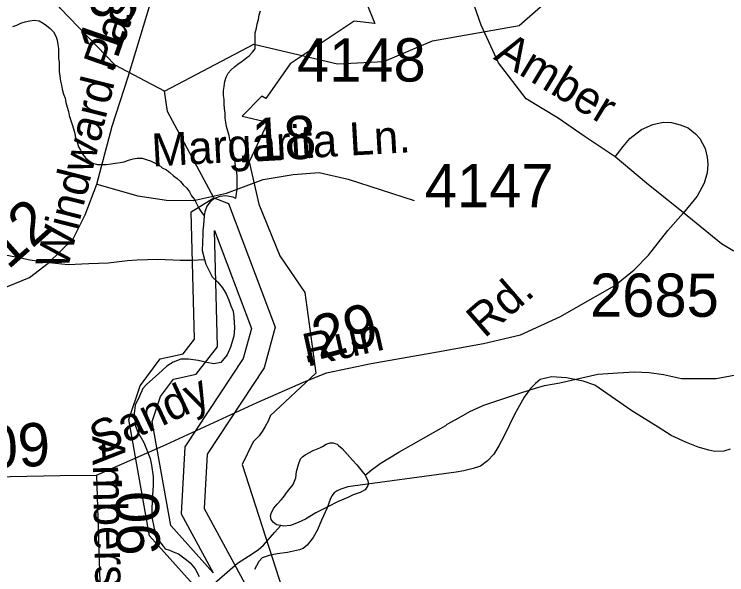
# Model space of a CAD drawing. Extents: x 2169602 to 2449496, y 721995 to 810662.
# Drawn here: x 2407881 to 2409938, y 796785 to 798405 of the extents above; entities that cross this region are included whole.
import ezdxf

# ---------------------------------------------------------------- set-up
doc = ezdxf.new("R2010")
doc.units = 0
doc.layers.add('Default', color=7, linetype='Continuous')

msp = doc.modelspace()

# ---------------------------------------------------------------- linework, layer by layer
at = {"layer": 'Default'}
for points in [[(2408315, 798182.7), (2408173.1, 798257.8), (2408014, 798421.8), (2407719.9, 798896.9), (2407426.1, 799217.9), (2406988.1, 800056.8), (2406853, 800407.3), (2406859.9, 800640.1), (2406933.9, 800799.2), (2406907.1, 801216.5), (2406746.9, 801488.7), (2406729.9, 801580.9), (2406554, 801771.5), (2406510.9, 801913.4), (2406377, 802053.9), (2406301, 802268.7), (2406225.1, 802394.9), (2406241.1, 802519.3), (2406473, 802744.2), (2406514.7, 802813)], [(2408119.4, 797913.6), (2408163.9, 798081.1), (2408209.9, 798223.5), (2408276.9, 798443.4), (2408322.4, 798574.3), (2408369.5, 798668.6), (2408446.9, 798792.1)], [(2408315, 798182.7), (2408572.9, 798318.6), (2408814.9, 798261.1), (2408948, 798268.2), (2409089, 798327.6), (2409339, 798371.8), (2409644.9, 798641), (2409678, 798722.3), (2410011, 798751.6), (2410059.8, 798778.5)], [(2408889.9, 798459.1), (2408922.4, 798377.7), (2408862.4, 798385), (2408677.7, 798261.3), (2408607.9, 798161.3), (2408596.2, 798167.7), (2408539.2, 798109.9), (2408613.2, 798092.9), (2408559.9, 797978.1), (2408587.2, 797856.1), (2408648.2, 797706.6), (2408720.7, 797600.5), (2408752.2, 797367.8), (2408620.4, 797244.1), (2408620.2, 797243.2), (2408614.9, 797229.5), (2408606.2, 797213.4), (2408597.2, 797199.3), (2408588.2, 797186.4), (2408576.2, 797174.4)], [(2408889.9, 798459.1), (2408922.4, 798377.7), (2408862.4, 798385), (2408677.7, 798261.3), (2408607.9, 798161.3), (2408596.2, 798167.7), (2408539.2, 798109.9), (2408613.2, 798092.9), (2408559.9, 797978.1), (2408587.2, 797856.1), (2408648.2, 797706.6), (2408720.7, 797600.5), (2408752.2, 797367.8), (2408620.4, 797244.1), (2408620.2, 797243.2), (2408614.9, 797229.5), (2408606.2, 797213.4), (2408597.2, 797199.3), (2408588.2, 797186.4), (2408576.2, 797174.4)], [(2409616.6, 797992.7), (2409526.4, 798052.8), (2409451.3, 798104.4), (2409359, 798160.2), (2409279.5, 798264.4), (2409229.5, 798373.1), (2409210.3, 798428)], [(2408576.8, 798324.8), (2408577, 798338.9), (2408576.8, 798350.7), (2408580.5, 798364.8), (2408582.6, 798377.1), (2408586.7, 798389), (2408588.1, 798403), (2408592.2, 798414.9)], [(2407877, 798368.9), (2407888.7, 798372.9), (2407900.8, 798379.1), (2407912.5, 798383), (2407926.8, 798385.3), (2407938.7, 798387.2), (2407952.9, 798385.1), (2407964.5, 798379.2), (2407974.8, 798371.6), (2407984.8, 798363.6), (2407994.7, 798353.6), (2408001.2, 798341.6), (2408005.1, 798329.7), (2408007, 798317.6), (2408009.2, 798305.5), (2408009.4, 798291.7), (2408009.2, 798277.6), (2408011.5, 798265.5), (2408011.3, 798251.7), (2408011.3, 798239.5), (2408013.3, 798225.8), (2408015.2, 798211.7), (2408017.4, 798199.6), (2408019.7, 798187.9), (2408023.8, 798173.9), (2408027.9, 798162), (2408030, 798149.9), (2408034.1, 798135.9), (2408038, 798123.9), (2408040.2, 798111.8), (2408044.3, 798097.8), (2408048.2, 798085.8), (2408052.7, 798073.8), (2408056.2, 798059.9), (2408058.5, 798047.8), (2408062.6, 798035.8), (2408066.5, 798021.9), (2408073, 798012), (2408078.6, 798000.1), (2408086.8, 797990), (2408097, 797982.4), (2408108.7, 797974.5), (2408120.8, 797970.2), (2408134.9, 797970.5), (2408147.2, 797970.7), (2408161.2, 797972.6), (2408172.9, 797974.5), (2408187, 797976.8), (2408198.7, 797978.7), (2408211, 797983), (2408224.8, 797986.9), (2408236.6, 797989.3), (2408250.6, 797989.1), (2408262.7, 797985.3), (2408274.8, 797981), (2408286.5, 797975.2)], [(2408521.1, 797872.8), (2408523.3, 797886.7), (2408524.9, 797898.6), (2408525.2, 797912.8), (2408524.9, 797926.6), (2408524.7, 797938.8), (2408522.9, 797952.9), (2408520.6, 797964.5), (2408518.8, 797976.6), (2408517, 797990.7), (2408514.7, 798002.8), (2408510.6, 798016.4), (2408508.3, 798028.5), (2408504.2, 798042.5), (2408502, 798054.6), (2408498.1, 798066.5), (2408494, 798080.5), (2408492.1, 798092.5), (2408489.9, 798104.3), (2408490.1, 798118.4), (2408488.2, 798132.5), (2408487.6, 798144.4), (2408487.8, 798158.5), (2408485.6, 798170.2), (2408485.4, 798184.5), (2408487.4, 798196.3), (2408489.3, 798210.2), (2408493.6, 798222.6), (2408499.3, 798234.3), (2408507.3, 798244.4), (2408517.2, 798252.6), (2408527, 798260.5), (2408539.1, 798268.8), (2408548.7, 798276.7), (2408559.2, 798284.9), (2408568.8, 798294.7), (2408576.8, 798304.9), (2408576.8, 798324.8)], [(2408457.9, 797874.7), (2408324, 798123.6), (2408315, 798182.7)], [(2409616.6, 797992.7), (2409639.2, 798022.8), (2409658.8, 798045.3), (2409692.1, 798071.8), (2409725.4, 798086.5), (2409754.8, 798093.3), (2409779.3, 798092.3), (2409803.8, 798085.5), (2409826.6, 798076), (2409848.3, 798059.6), (2409860.6, 798045.3), (2409876.3, 798017), (2409882.2, 797991.5), (2409884.1, 797970.9), (2409882.2, 797946.5), (2409873.3, 797917.1), (2409852.8, 797878.9), (2409813.6, 797830.9)], [(2408286.5, 797975.2), (2408299.2, 797969.2), (2408308.8, 797961.3), (2408321.1, 797955.4), (2408330.8, 797947.4), (2408341, 797937.7), (2408351.3, 797929.7), (2408361.3, 797921.7), (2408369.5, 797911.9), (2408379.4, 797901.9), (2408386.9, 797891.9), (2408393.5, 797879.9), (2408401.5, 797869.8), (2408407.2, 797858), (2408413.4, 797846.1), (2408419.3, 797836.3), (2408429.8, 797822.1)], [(2409813.6, 797830.9), (2409706.8, 797917.1), (2409616.6, 797992.7)], [(2408119.4, 797913.6), (2408237.7, 797880.1), (2408321.4, 797867.5), (2408398.8, 797866.5), (2408494.5, 797887.4), (2408600.2, 797927.2), (2408687.1, 797941.9), (2408761.4, 797947.1), (2408845.1, 797928.2), (2409035.5, 797866.5)], [(2407653.3, 797585.8), (2407763.1, 797594.2), (2407840.6, 797609.9), (2407925.3, 797644.5), (2407979.7, 797685.3), (2408051.9, 797755.5), (2408085.9, 797825.6), (2408119.4, 797913.6)], [(2408398, 796757.3), (2408271.9, 796897.7), (2408212, 797233.5), (2408245.1, 797331.3), (2408303.1, 797408.9), (2408368.9, 797423.8), (2408401.9, 797465.9), (2408392.1, 797833.4), (2408457.9, 797874.7)], [(2408521.1, 797872.8), (2408513.3, 797876.4), (2408491.3, 797880.5), (2408475.3, 797878.5), (2408459.3, 797872.4), (2408447.4, 797862.4), (2408437.4, 797850.2), (2408431.2, 797834), (2408429.8, 797822.1)], [(2408457.9, 797874.7), (2408499.9, 797857.5), (2408635.1, 797500.4), (2408603.1, 797383), (2408438, 797133.8), (2408430, 796976.4), (2408799.9, 796293.1), (2408976.1, 796155), (2408993.9, 796052.9), (2409061, 795930.2), (2409112, 795679.9), (2409347, 795465.1), (2409430.9, 795279.7), (2409473.9, 795082), (2409532, 795015.2), (2409600, 794800.5), (2409725.9, 794693)], [(2409503.7, 797557.2), (2409615.7, 797621), (2409671.2, 797666.6), (2409712.9, 797708.2), (2409768.5, 797779.6), (2409813.6, 797830.9)], [(2410403.1, 797800.6), (2410359.6, 797785.8), (2410151.5, 797713.6), (2410107.8, 797703.7), (2410054.2, 797698.7), (2410004.9, 797706), (2409957.4, 797721.1), (2409923, 797741.3), (2409813.6, 797830.9)], [(2408429.8, 797822.1), (2408427.5, 797796.1), (2408425.7, 797780.1), (2408425.9, 797768.4), (2408424.3, 797722.4), (2408430.4, 797696.3)], [(2408455.5, 796791.5), (2408333.2, 796927.6), (2408279.6, 797228.5), (2408303.9, 797300.4), (2408341.2, 797350.2), (2408406.1, 797365), (2408468.1, 797443.9), (2408459.1, 797779.8)], [(2408459.1, 797779.8), (2408566.2, 797497.1), (2408542.5, 797410.4), (2408373.4, 797155), (2408363.5, 796961.4), (2408455.5, 796791.5)], [(2407850.7, 797710.9), (2407900.6, 797701.4), (2407926.4, 797695.4), (2407982.4, 797687.7), (2408036.7, 797682), (2408096.6, 797684.3), (2408152.6, 797686.7), (2408208.6, 797692.9), (2408236.4, 797695.2), (2408296.3, 797697.5), (2408360.3, 797693.9), (2408394.3, 797694), (2408430.4, 797696.3)], [(2408430.4, 797696.3), (2408434.5, 797682.2), (2408452.8, 797646.2), (2408468.8, 797630.4), (2408482.7, 797614.5), (2408493, 797596.8), (2408501, 797578.5), (2408506.9, 797562.6), (2408513.1, 797546.6), (2408515.1, 797530.5), (2408517.6, 797499), (2408515.5, 797474.9), (2408505.5, 797442.7), (2408496, 797420.7), (2408477.8, 797398.6), (2408457.9, 797394.3), (2408437.8, 797398.2), (2408412, 797404.1), (2408384.1, 797408), (2408362.1, 797408), (2408339.8, 797399.6), (2408322.2, 797387.7), (2408298, 797365.4), (2408264.5, 797335.6), (2408252.4, 797323.2), (2408242.8, 797301.1), (2408230.7, 797275.4), (2408227.2, 797251.2), (2408231.3, 797215.3), (2408237.3, 797199.4), (2408255.7, 797167.4), (2408273.6, 797121.7), (2408277.5, 797101.6), (2408282, 797069.7), (2408282.4, 797043.7), (2408280.1, 797015.6), (2408278.5, 796977.7), (2408278.9, 796951.7), (2408285, 796919.5), (2408294.9, 796889.7), (2408311.3, 796867.7), (2408317.2, 796859.9), (2408329.3, 796856.1), (2408345.3, 796850), (2408355.2, 796846.1), (2408363.2, 796840), (2408379, 796828.3), (2408389.2, 796820.2), (2408403.6, 796802.3), (2408415.7, 796780.2)], [(2408118.9, 797073.3), (2408320, 797162), (2408582.4, 797283), (2408716.8, 797341.8), (2408782.9, 797368.4), (2408911.8, 797396.1), (2409103.2, 797429.1), (2409236, 797453.5), (2409343.3, 797479), (2409458.8, 797531.9), (2409503.7, 797557.2)], [(2409948.4, 797148), (2409929.7, 797142.9), (2409904.5, 797141.9), (2409886.4, 797145.8), (2409856.3, 797153.8), (2409822.4, 797167.7), (2409778.2, 797187.6), (2409740.1, 797211.4), (2409664.1, 797259.2), (2409557.9, 797332.9), (2409523.7, 797344.8), (2409475.7, 797354.6), (2409432.8, 797357.1), (2409399.6, 797349.4), (2409386.6, 797337.8), (2409371.5, 797323.8), (2409353.8, 797298.3), (2409326, 797248.3), (2409296.1, 797186.3), (2409280.3, 797158.2), (2409265.6, 797133.5), (2409247.6, 797114.1), (2409227.3, 797099.5), (2409206.4, 797092), (2409179.2, 797085.5), (2409156.8, 797082.2), (2408844.3, 797039.8), (2408824.4, 797032.8), (2408813.3, 797028.2), (2408805.4, 797022.4), (2408798, 797013.7), (2408793, 797002.7), (2408784.5, 796978.8), (2408768.8, 796942.8), (2408756.8, 796914.8), (2408744.4, 796893.5), (2408726.9, 796870.6), (2408715.5, 796861.1), (2408704.8, 796857.1), (2408670.1, 796849.8), (2408640.8, 796845.6), (2408617.3, 796841.3), (2408597, 796834.3), (2408587.5, 796823.3), (2408574.7, 796800.7)], [(2408894.2, 797072.8), (2408912, 797087.2), (2408937.8, 797107.2), (2408991.6, 797139.6), (2409127.3, 797216.5), (2409130.8, 797220.4), (2409164.8, 797238.3), (2409196.8, 797256.7), (2409236.8, 797275), (2409288.7, 797293), (2409332.4, 797307.6), (2409376.5, 797321.6), (2409412.5, 797332), (2409456.4, 797340.3), (2409566.3, 797364.7), (2409623.9, 797368.9), (2409671.9, 797371.4), (2409714.2, 797369.5), (2409756.2, 797363.9), (2409808.1, 797352.1), (2409908.2, 797352.8), (2409975.6, 797365.3)], [(2408576.2, 797174.4), (2408570.9, 797169.6), (2408539.4, 797103.8), (2408654.4, 796745.3)], [(2408576.2, 797174.4), (2408570.9, 797169.6), (2408539.4, 797103.8), (2408654.4, 796745.3)], [(2408650.8, 796927.5), (2408638.9, 796929.7), (2408629, 796937.7), (2408622.7, 796945.5), (2408621, 796955.5), (2408624.3, 796965.6), (2408630.7, 796977.6), (2408640.7, 796989.5), (2408652.4, 797001.5), (2408658.4, 797009.5), (2408670, 797025.6), (2408686.2, 797045.9), (2408694.2, 797065.7), (2408695.9, 797083.7), (2408701.8, 797103.9), (2408707.8, 797120.1), (2408713.9, 797126), (2408721.3, 797132.2), (2408731.8, 797138), (2408743.9, 797144.2), (2408763.3, 797152.2), (2408771.8, 797156.2), (2408781.6, 797162.4), (2408787.5, 797164.4), (2408793.7, 797166.3), (2408797.6, 797166.5), (2408801.9, 797166.3), (2408807.4, 797164.6), (2408813.6, 797162.5), (2408817.5, 797158.6), (2408827.7, 797150.6), (2408843.5, 797132.9), (2408857.9, 797116.9), (2408870, 797102.9), (2408882.1, 797088.9), (2408889.9, 797079.2), (2408894.2, 797072.8)], [(2407665.3, 797064.4), (2407820.2, 797068.6), (2408014.4, 797071.9), (2408118.9, 797073.3)], [(2408118.9, 797073.3), (2408129.1, 796733.5)], [(2408894.2, 797072.8), (2408896.2, 797068.9), (2408902.2, 797057), (2408904, 797047), (2408902, 797043.2), (2408894.2, 797031), (2408880.4, 797023), (2408860.3, 797016.7), (2408844.3, 797008.5), (2408814.4, 796996.5), (2408788.6, 796982.5), (2408752.5, 796964.5), (2408722.7, 796946.3), (2408700.6, 796936.2), (2408678.9, 796927.7), (2408659, 796925.9), (2408650.8, 796927.5)], [(2408341.1, 796619.8), (2408354.7, 796640.1), (2408366.8, 796656.1), (2408394.3, 796686.4), (2408413.9, 796710.6), (2408440.2, 796740.7), (2408465.8, 796766.8), (2408495.8, 796792.8), (2408525.5, 796819.1), (2408557.5, 796839), (2408585.6, 796857.5), (2408600.9, 796871.4), (2408632.9, 796907.5), (2408650.8, 796927.5)]]:
    msp.add_lwpolyline(points, dxfattribs=at)

# ---------------------------------------------------------------- texts
for s, height, rotation, p in [('Passage', 95, 70.7384, (2408168.8, 798236.3)), ('.18', 125, 70.7384, (2408162.9, 798227.9)), ('Amber', 95, 328.8319, (2409262.4, 798276.2)), ('Windward', 95, 75.8656, (2408034.2, 797661.4)), ('.18', 125, 3.1812, (2408524.2, 797976)), ('Margarita Ln.', 95, 3.1812, (2408280.3, 797964.6)), ('.12', 125, 41.7392, (2407828.7, 797633.6)), ('Rd.', 95, 40.8823, (2409239.1, 797466.9)), ('.29', 125, 14.4911, (2408715.5, 797394.9)), ('Run', 95, 12.5444, (2408726.6, 797386.1)), ('Sandy', 95, 24.9958, (2408127.6, 797129.8)), ('.09', 125, 3.1812, (2407755.9, 797088.6)), ('Amberstone Dr.', 95, 271.2368, (2408106.3, 797186.4)), ('.06', 125, 271.4198, (2408172.1, 797072))]:
    msp.add_text(s, height=height, rotation=rotation, dxfattribs=at).set_placement(p)
for s, p in [('4148', (2408697.5, 798210.1)), ('4147', (2409066.7, 797847.3)), ('2685', (2409543.7, 797530.6))]:
    msp.add_text(s, height=125, dxfattribs=at).set_placement(p)

doc.saveas('drawing.dxf')
